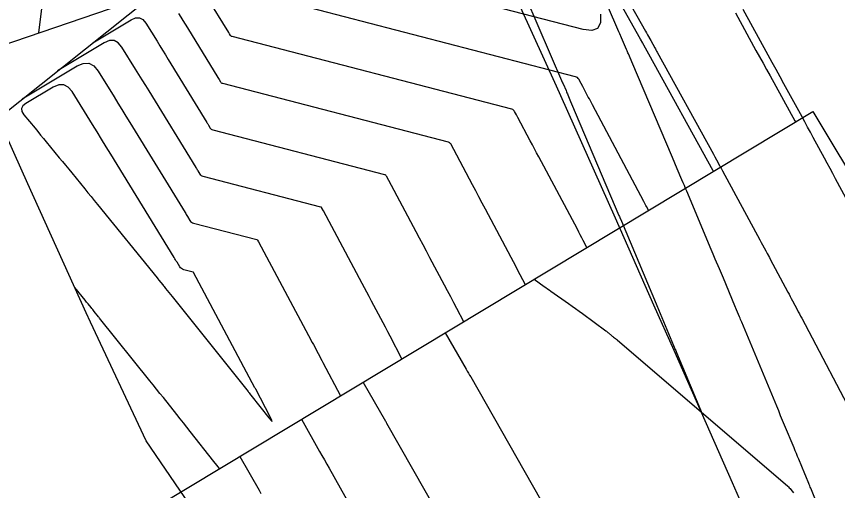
# Model space of a CAD drawing. Extents: x 954385 to 988206, y 1868364 to 1924553.
# Drawn here: x 957707.35 to 957741.62, y 1919897.82 to 1919917.6 of the extents above; entities that cross this region are included whole.
import ezdxf

# ---------------------------------------------------------------- set-up
doc = ezdxf.new("R2010")
doc.units = 0
for name, color, linetype in [('13', 7, 'Continuous'), ('16', 7, 'Continuous'), ('24', 7, 'Continuous'), ('6', 7, 'Continuous'), ('7', 7, 'Continuous'), ('Default', 7, 'Continuous')]:
    doc.layers.add(name, color=color, linetype=linetype)

msp = doc.modelspace()

# ---------------------------------------------------------------- linework, layer by layer
at = {"layer": '13'}
for points in [[(957728.962, 1919906.641), (957729.377, 1919906.338), (957729.447, 1919906.288), (957729.516, 1919906.238), (957729.586, 1919906.188), (957729.656, 1919906.139), (957730.396, 1919905.622), (957730.542, 1919905.519), (957730.688, 1919905.415), (957730.833, 1919905.31), (957730.977, 1919905.204), (957731.947, 1919904.489), (957731.977, 1919904.467), (957732.006, 1919904.444), (957732.035, 1919904.42), (957732.064, 1919904.396), (957732.198, 1919904.282), (957732.216, 1919904.266), (957732.235, 1919904.251), (957732.253, 1919904.236), (957732.272, 1919904.222), (957732.349, 1919904.164), (957732.367, 1919904.15), (957732.386, 1919904.135), (957732.405, 1919904.12), (957732.423, 1919904.105), (957739.542, 1919898), (957739.576, 1919897.97), (957739.608, 1919897.938), (957739.638, 1919897.904), (957739.667, 1919897.869), (957739.778, 1919897.726)], [(957725.245, 1919904.404), (957726.12, 1919902.889), (957726.167, 1919902.806), (957726.215, 1919902.724), (957726.262, 1919902.641), (957726.309, 1919902.558), (957731.136, 1919894.071)], [(957727.718, 1919891.992), (957722.813, 1919900.616), (957722.8, 1919900.639), (957722.788, 1919900.661), (957722.775, 1919900.683), (957722.762, 1919900.705), (957721.818, 1919902.342)], [(957719.244, 1919900.792), (957720.003, 1919899.456), (957720.102, 1919899.28), (957720.202, 1919899.104), (957720.301, 1919898.928), (957720.4, 1919898.752), (957725.064, 1919890.417)], [(957716.673, 1919899.245), (957717.473, 1919897.838), (957717.552, 1919897.698)]]:
    msp.add_lwpolyline(points, dxfattribs=at)
at = {"layer": '16'}
for points in [[(957737.826, 1919896.814), (957737.242, 1919898.141), (957734.799, 1919903.662), (957733.955, 1919905.554), (957732.35, 1919909.182), (957730.071, 1919914.292), (957729.888, 1919914.697), (957727.389, 1919920.198), (957726.134, 1919923.011), (957704.924, 1919915.768), (957700.475, 1919920.129), (957700.028, 1919920.516), (957695.664, 1919924.276), (957692.191, 1919926.948), (957690.406, 1919928.156), (957687.709, 1919930.085), (957685.11, 1919931.975), (957683.749, 1919932.967), (957683.142, 1919933.407), (957681.619, 1919936.723), (957685.558, 1919944.462), (957685.501, 1919945.483), (957692.883, 1919956.293)], [(957708.279, 1919916.913), (957708.505, 1919918.722), (957708.506, 1919918.734), (957708.505, 1919918.746), (957708.501, 1919918.757), (957708.496, 1919918.768), (957708.46, 1919918.832), (957708.447, 1919918.853), (957706.196, 1919922.818)], [(957740.881, 1919896.992), (957740.502, 1919897.916), (957740.481, 1919897.966), (957740.46, 1919898.017), (957740.439, 1919898.068), (957740.418, 1919898.118), (957740.293, 1919898.422), (957740.251, 1919898.523), (957740.002, 1919899.127), (957739.953, 1919899.244), (957739.904, 1919899.362), (957739.856, 1919899.479), (957739.807, 1919899.597), (957739.411, 1919900.548), (957739.329, 1919900.746), (957739.247, 1919900.943), (957739.165, 1919901.141), (957739.082, 1919901.339), (957737.625, 1919904.843), (957737.601, 1919904.9), (957737.577, 1919904.957), (957737.553, 1919905.014), (957737.529, 1919905.071), (957737.41, 1919905.357), (957737.338, 1919905.528), (957736.857, 1919906.675), (957736.815, 1919906.775), (957736.773, 1919906.875), (957736.731, 1919906.976), (957736.689, 1919907.076), (957736.52, 1919907.477), (957736.436, 1919907.677), (957736.351, 1919907.877), (957735.325, 1919910.311), (957735.276, 1919910.428), (957735.227, 1919910.545), (957735.177, 1919910.662), (957735.127, 1919910.779), (957734.929, 1919911.246), (957734.83, 1919911.48), (957734.73, 1919911.713), (957733.035, 1919915.703), (957733.001, 1919915.781), (957732.892, 1919916.037), (957732.873, 1919916.081), (957732.854, 1919916.126), (957732.834, 1919916.171), (957732.815, 1919916.216), (957732.605, 1919916.705), (957732.534, 1919916.871), (957732.498, 1919916.953), (957730.473, 1919921.664)], [(957730.849, 1919921.871), (957733.602, 1919916.991), (957733.646, 1919916.912), (957733.691, 1919916.833), (957733.824, 1919916.597), (957733.992, 1919916.295), (957734.017, 1919916.249), (957734.043, 1919916.203), (957734.068, 1919916.158), (957734.094, 1919916.112), (957736.438, 1919911.857), (957736.503, 1919911.74), (957736.567, 1919911.623), (957736.696, 1919911.389), (957736.728, 1919911.33), (957736.76, 1919911.272), (957736.792, 1919911.213), (957736.824, 1919911.155), (957738.381, 1919908.277), (957738.437, 1919908.173), (957738.493, 1919908.07), (957738.63, 1919907.816), (957738.645, 1919907.788), (957738.66, 1919907.76), (957738.675, 1919907.732), (957738.69, 1919907.704), (957738.78, 1919907.537), (957738.81, 1919907.481), (957739.547, 1919906.103), (957739.595, 1919906.012), (957739.644, 1919905.921), (957739.692, 1919905.83), (957739.74, 1919905.738), (957739.932, 1919905.373), (957739.98, 1919905.282), (957740.028, 1919905.191), (957740.077, 1919905.099), (957740.125, 1919905.008), (957742.45, 1919900.595)], [(957728.085, 1919919.633), (957730.147, 1919914.832), (957730.168, 1919914.784), (957730.287, 1919914.506), (957730.306, 1919914.46), (957730.326, 1919914.415), (957730.345, 1919914.369), (957730.364, 1919914.324), (957730.481, 1919914.05), (957730.52, 1919913.959), (957732.498, 1919909.302), (957732.516, 1919909.26), (957732.533, 1919909.219), (957732.603, 1919909.054), (957734.051, 1919905.615), (957734.084, 1919905.536), (957734.849, 1919903.711), (957734.867, 1919903.668), (957734.903, 1919903.582), (957735.969, 1919901.018)], [(957742.151, 1919909.701), (957741.542, 1919910.827), (957741.425, 1919911.043), (957741.309, 1919911.259), (957741.192, 1919911.475), (957741.075, 1919911.691), (957740.608, 1919912.554), (957740.491, 1919912.769), (957740.374, 1919912.985), (957740.256, 1919913.2), (957740.138, 1919913.415), (957739.385, 1919914.783), (957739.22, 1919915.083), (957739.056, 1919915.382), (957738.891, 1919915.682), (957738.726, 1919915.981), (957737.676, 1919917.885)]]:
    msp.add_lwpolyline(points, dxfattribs=at)
at = {"layer": '24'}
for points in [[(957714.969, 1919896.652), (957712.761, 1919899.898), (957710.438, 1919904.846), (957710.26, 1919905.242), (957707.828, 1919910.621), (957706.581, 1919913.36), (957717.43, 1919921.989), (957701.182, 1919920.487), (957700.735, 1919920.874), (957697.32, 1919923.82), (957696.367, 1919924.637), (957693.139, 1919927.127), (957692.875, 1919927.303), (957691.088, 1919928.512), (957685.887, 1919932.387), (957684.515, 1919933.374), (957683.908, 1919933.815), (957683.906, 1919933.817), (957682.221, 1919937.046), (957686.15, 1919944.784), (957686.086, 1919945.802), (957692.847, 1919956.273)], [(957706.283, 1919892.991), (957740.584, 1919913.637), (957747.481, 1919902.179), (957772.218, 1919860.37)]]:
    msp.add_lwpolyline(points, dxfattribs=at)
at = {"layer": '6'}
msp.add_lwpolyline([(957731.159, 1919907.964), (957731.008, 1919908.252), (957730.946, 1919908.37), (957730.884, 1919908.487), (957730.822, 1919908.605), (957730.76, 1919908.722), (957729.15, 1919911.746), (957729.061, 1919911.913), (957728.971, 1919912.081), (957728.882, 1919912.248), (957728.793, 1919912.415), (957728.276, 1919913.384), (957728.219, 1919913.492), (957728.142, 1919913.636), (957728.12, 1919913.668), (957728.094, 1919913.695), (957728.062, 1919913.715), (957728.025, 1919913.728), (957716.347, 1919916.76), (957716.329, 1919916.766), (957716.313, 1919916.775), (957716.3, 1919916.788), (957716.289, 1919916.803), (957716.248, 1919916.87), (957716.228, 1919916.903), (957716.208, 1919916.936), (957715.282, 1919918.447)], dxfattribs=at)
msp.add_lwpolyline([(957708.24, 1919912.795), (957708.356, 1919912.654), (957708.471, 1919912.514), (957708.587, 1919912.373), (957709.138, 1919911.706), (957709.269, 1919911.548), (957709.399, 1919911.39), (957709.529, 1919911.231), (957709.658, 1919911.073), (957710.199, 1919910.409), (957710.332, 1919910.246), (957710.466, 1919910.082), (957710.599, 1919909.919), (957710.732, 1919909.755), (957713.224, 1919906.691), (957713.248, 1919906.66), (957713.297, 1919906.6), (957713.46, 1919906.4), (957713.489, 1919906.364), (957713.518, 1919906.328), (957713.547, 1919906.292), (957713.576, 1919906.256), (957713.848, 1919905.916), (957713.903, 1919905.848), (957713.957, 1919905.779), (957714.012, 1919905.71), (957714.067, 1919905.642), (957717.017, 1919901.948), (957717.037, 1919901.924), (957717.056, 1919901.899), (957717.123, 1919901.814), (957717.133, 1919901.801), (957717.877, 1919900.856), (957717.976, 1919900.738), (957718.02, 1919900.705), (957718.008, 1919900.758), (957717.94, 1919900.897), (957717.334, 1919902.053), (957717.324, 1919902.072), (957717.304, 1919902.11), (957714.74, 1919906.916), (957714.735, 1919906.925), (957714.733, 1919906.928), (957714.73, 1919906.929), (957714.331, 1919907.033), (957714.28, 1919907.051), (957714.236, 1919907.078), (957714.198, 1919907.113), (957714.166, 1919907.156), (957714.05, 1919907.347), (957714.021, 1919907.394), (957713.992, 1919907.442), (957713.963, 1919907.49), (957713.934, 1919907.537), (957711.285, 1919911.857), (957711.095, 1919912.167), (957710.905, 1919912.476), (957710.714, 1919912.785), (957710.522, 1919913.094), (957709.67, 1919914.463), (957709.509, 1919914.656), (957709.324, 1919914.751), (957709.117, 1919914.75), (957708.885, 1919914.653), (957707.74, 1919913.965), (957707.618, 1919913.866), (957707.564, 1919913.755), (957707.578, 1919913.632), (957707.66, 1919913.497), (957708.124, 1919912.935)], close=True, dxfattribs=at)
at = {"layer": '7'}
for points in [[(957731.723, 1919917.695), (957731.724, 1919917.333), (957731.605, 1919917.105), (957731.365, 1919917.013), (957731.005, 1919917.054), (957717.153, 1919920.651)], [(957733.732, 1919909.513), (957733.652, 1919909.665), (957733.624, 1919909.719), (957733.596, 1919909.772), (957733.567, 1919909.826), (957733.539, 1919909.88), (957731.39, 1919913.916), (957731.347, 1919913.996), (957731.304, 1919914.077), (957731.261, 1919914.157), (957731.218, 1919914.238), (957730.983, 1919914.678), (957730.915, 1919914.806), (957730.823, 1919914.978), (957730.798, 1919915.017), (957730.766, 1919915.048), (957730.728, 1919915.072), (957730.684, 1919915.088), (957716.75, 1919918.705)], [(957736.438, 1919911.142), (957736.429, 1919911.158), (957733.744, 1919916.029), (957733.538, 1919916.402), (957733.526, 1919916.423), (957733.515, 1919916.444), (957733.503, 1919916.465), (957733.491, 1919916.486), (957733.396, 1919916.655), (957732.458, 1919918.317)], [(957710.532, 1919916.502), (957712.136, 1919917.465), (957712.317, 1919917.542), (957712.479, 1919917.542), (957712.624, 1919917.468), (957712.75, 1919917.317), (957713.218, 1919916.565), (957713.334, 1919916.377), (957713.451, 1919916.188), (957713.567, 1919916), (957713.683, 1919915.811), (957715.298, 1919913.177), (957715.316, 1919913.148), (957715.334, 1919913.119), (957715.351, 1919913.09), (957715.369, 1919913.06), (957715.439, 1919912.944), (957715.459, 1919912.918), (957715.482, 1919912.896), (957715.509, 1919912.88), (957715.54, 1919912.869), (957722.707, 1919911.009), (957722.73, 1919911), (957722.749, 1919910.988), (957722.766, 1919910.972), (957722.779, 1919910.951), (957722.874, 1919910.774), (957724.017, 1919908.631), (957724.162, 1919908.36), (957724.306, 1919908.089), (957724.451, 1919907.817), (957724.596, 1919907.546), (957725.203, 1919906.406), (957725.332, 1919906.162), (957725.462, 1919905.917), (957725.591, 1919905.672), (957725.72, 1919905.427), (957726.014, 1919904.867)], [(957714.116, 1919917.722), (957714.208, 1919917.574), (957714.3, 1919917.426), (957714.391, 1919917.277), (957714.482, 1919917.129), (957715.753, 1919915.056), (957715.781, 1919915.011), (957715.809, 1919914.965), (957715.864, 1919914.874), (957715.879, 1919914.853), (957715.898, 1919914.836), (957715.919, 1919914.823), (957715.943, 1919914.814), (957725.366, 1919912.368), (957725.396, 1919912.357), (957725.421, 1919912.341), (957725.443, 1919912.32), (957725.461, 1919912.294), (957725.585, 1919912.061), (957726.368, 1919910.593), (957726.503, 1919910.339), (957726.639, 1919910.085), (957726.774, 1919909.83), (957726.91, 1919909.576), (957727.981, 1919907.564), (957728.077, 1919907.383), (957728.173, 1919907.202), (957728.269, 1919907.021), (957728.364, 1919906.84), (957728.586, 1919906.416)], [(957737.357, 1919917.746), (957738.216, 1919916.186), (957738.363, 1919915.919), (957738.51, 1919915.652), (957738.657, 1919915.386), (957738.804, 1919915.119), (957739.839, 1919913.242), (957739.861, 1919913.202)], [(957723.441, 1919903.318), (957722.944, 1919904.266), (957722.847, 1919904.449), (957722.751, 1919904.632), (957722.654, 1919904.815), (957722.557, 1919904.997), (957722.168, 1919905.728), (957722.071, 1919905.91), (957721.974, 1919906.093), (957721.877, 1919906.275), (957721.779, 1919906.458), (957720.163, 1919909.487), (957720.098, 1919909.609), (957720.089, 1919909.623), (957720.077, 1919909.635), (957720.064, 1919909.643), (957720.048, 1919909.649), (957715.137, 1919910.924), (957715.1, 1919910.937), (957715.067, 1919910.957), (957715.038, 1919910.983), (957715.015, 1919911.015), (957714.929, 1919911.156), (957714.908, 1919911.191), (957714.887, 1919911.226), (957714.865, 1919911.262), (957714.844, 1919911.297), (957712.884, 1919914.493), (957712.743, 1919914.722), (957712.602, 1919914.951), (957712.461, 1919915.179), (957712.319, 1919915.408), (957711.751, 1919916.321), (957711.598, 1919916.503), (957711.423, 1919916.594), (957711.226, 1919916.593), (957711.007, 1919916.5), (957709.06, 1919915.332)], [(957707.589, 1919914.162), (957709.877, 1919915.536), (957710.135, 1919915.644), (957710.367, 1919915.645), (957710.573, 1919915.539), (957710.753, 1919915.324), (957711.421, 1919914.251), (957711.587, 1919913.982), (957711.753, 1919913.714), (957711.919, 1919913.445), (957712.085, 1919913.175), (957714.389, 1919909.417), (957714.414, 1919909.376), (957714.439, 1919909.334), (957714.465, 1919909.293), (957714.49, 1919909.251), (957714.59, 1919909.086), (957714.618, 1919909.048), (957714.651, 1919909.017), (957714.69, 1919908.994), (957714.734, 1919908.978), (957717.389, 1919908.289), (957717.398, 1919908.286), (957717.405, 1919908.281), (957717.411, 1919908.275), (957717.416, 1919908.267), (957717.452, 1919908.2), (957719.542, 1919904.284), (957719.592, 1919904.19), (957719.641, 1919904.097), (957719.691, 1919904.003), (957719.741, 1919903.909), (957719.941, 1919903.535), (957719.991, 1919903.441), (957720.04, 1919903.347), (957720.09, 1919903.253), (957720.139, 1919903.159), (957720.868, 1919901.77)], [(957715.827, 1919898.736), (957715.71, 1919898.884), (957715.59, 1919899.037), (957714.605, 1919900.285), (957714.465, 1919900.462), (957714.325, 1919900.639), (957714.184, 1919900.815), (957714.044, 1919900.992), (957713.48, 1919901.697), (957713.34, 1919901.873), (957713.199, 1919902.05), (957713.058, 1919902.226), (957712.917, 1919902.402), (957710.821, 1919905.018), (957710.807, 1919905.036), (957710.778, 1919905.071), (957710.596, 1919905.296), (957710.565, 1919905.335), (957710.533, 1919905.373), (957710.501, 1919905.412), (957710.47, 1919905.451), (957710.342, 1919905.608), (957710.279, 1919905.686), (957710.215, 1919905.764), (957709.786, 1919906.291)]]:
    msp.add_lwpolyline(points, dxfattribs=at)
at = {"layer": 'Default'}
msp.add_arc((956871.597, 1919501.221), 996.448, 12.648055, 34.075074, dxfattribs=at)

doc.saveas('drawing.dxf')
